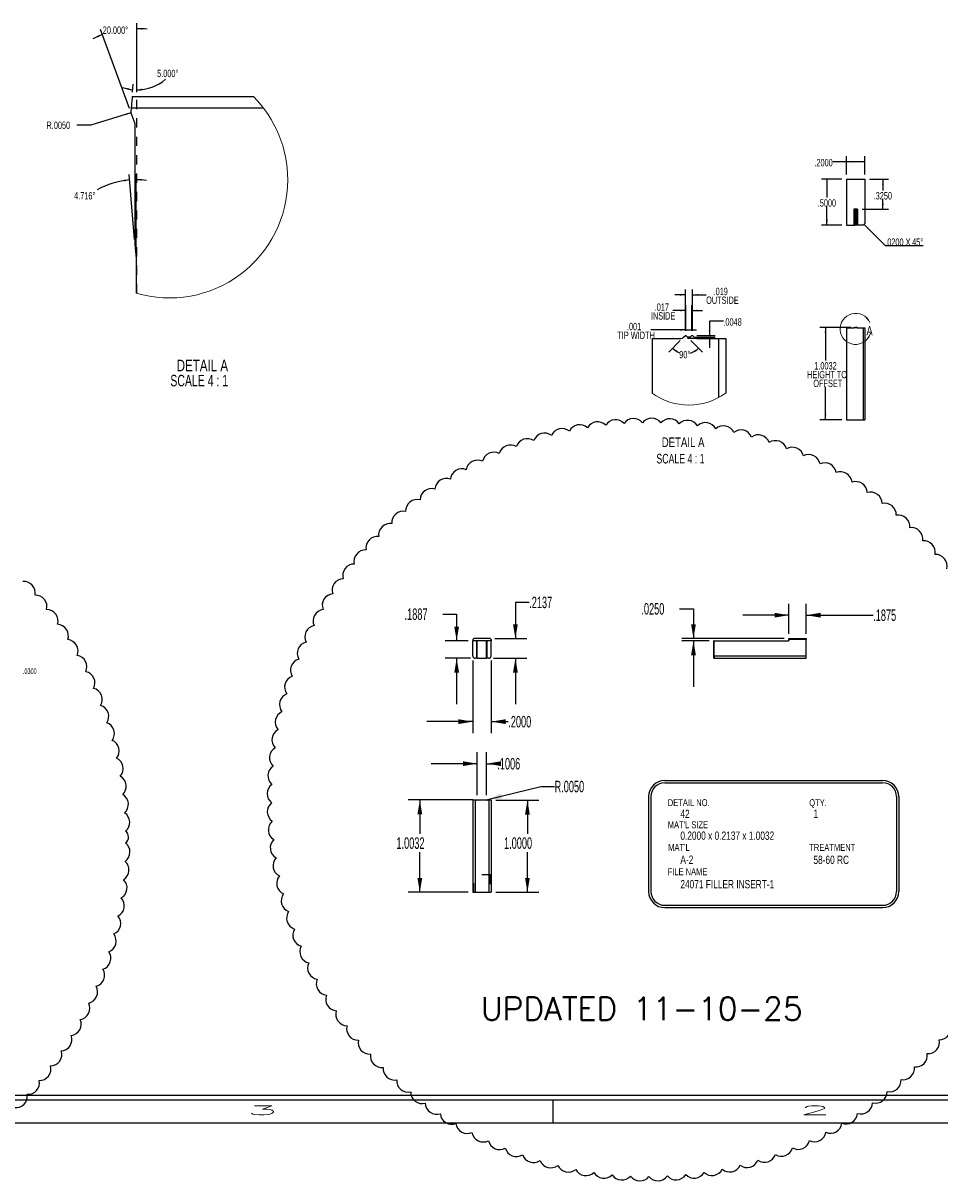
# Model space of a CAD drawing. Header units: inches. Extents: x 1880 to 2363, y -453 to -54.
# Tile 770 of 1056: x 2037 to 2047, y -182 to -169. Entities that reach past the tile are written whole.
import ezdxf

# ---------------------------------------------------------------- set-up
doc = ezdxf.new("R2010")
doc.units = ezdxf.units.IN
doc.header["$LTSCALE"] = 0.5
doc.header["$MEASUREMENT"] = 0
doc.linetypes.add('HIDDEN', pattern=[0.225, 0.15, -0.075])
for name, color, linetype in [('SID-M-D', 42, 'Continuous'), ('SID-M-H', 4, 'HIDDEN'), ('SID-M-M', 233, 'Continuous'), ('SID-M-S', 105, 'Continuous'), ('SID-M-S2', 1, 'Continuous')]:
    doc.layers.add(name, color=color, linetype=linetype)
doc.styles.add('R', font='ROMAND.SHX')
doc.styles.add('SLDTEXTSTYLE0', font='TXT', dxfattribs={"width": 0.595745})
doc.styles.add('SLDTEXTSTYLE1', font='TXT', dxfattribs={"width": 0.744681})
doc.styles.add('T', font='romans.shx')

# ---------------------------------------------------------------- blocks, each defined once
blk = doc.blocks.new('*U9')
at = {"layer": 'SID-M-S'}
for p, q in [((-34, -0.25), (0, -0.25)), ((-34, -0.3), (0, -0.3)), ((-11, -0.3), (-11, -0.55)), ((-34, -0.55), (0, -0.55))]:
    blk.add_line(p, q, dxfattribs=at)
at = {"layer": 'SID-M-D', "style": 'R', "width": 4}
for s, p in [('3', (-14.327, -0.464)), ('2', (-8.327, -0.464))]:
    blk.add_text(s, height=0.1, dxfattribs=at).set_placement(p)

msp = doc.modelspace()

# ---------------------------------------------------------------- linework, layer by layer
at = {"color": 7, "linetype": 'Continuous', "lineweight": 18}
for centre, radius, start, end in [((2038.78511, -170.75678), 1.28237, 359.999993, 44.836329), ((2038.78511, -170.75678), 1.28237, 253.467125, 359.999997), ((2046.23452, -172.37578), 0.16885, 24.281467, 344.565779), ((2044.42341, -172.5284), 0.6754, 233.683706, 306.316294)]:
    msp.add_arc(centre, radius, start, end, dxfattribs=at)
for points in [[(2046.38843, -172.30635), (2046.36219, -172.25161), (2046.34695, -172.26203)], [(2046.39728, -172.42072), (2046.36311, -172.4709), (2046.37977, -172.47885)]]:
    msp.add_solid(points, dxfattribs=at)
at = {"layer": 'SID-M-D'}
for p, q in [((2038.34761, -169.9825), (2038.03492, -169.12338)), ((2038.42719, -169.8026), (2038.42719, -169.05421)), ((2038.38266, -169.80279), (2038.39015, -169.71721)), ((2038.42719, -169.8026), (2038.42719, -169.71883)), ((2038.36439, -170.02854), (2037.92833, -170.16311)), ((2037.92833, -170.16311), (2037.77833, -170.16311)), ((2046.13452, -170.69983), (2046.13452, -170.49921)), ((2046.33452, -170.69983), (2046.33452, -170.49921)), ((2046.33452, -170.55921), (2045.98581, -170.55921)), ((2038.40308, -171.40553), (2038.34472, -170.69803)), ((2038.42019, -171.56284), (2038.42019, -170.69493)), ((2046.08452, -170.74983), (2045.86259, -170.74983)), ((2045.92259, -170.74983), (2045.92259, -170.95003)), ((2046.38452, -170.74983), (2046.5898, -170.74983)), ((2046.5298, -170.74983), (2046.5298, -170.87194)), ((2045.92259, -171.24983), (2045.92259, -171.04528)), ((2046.5298, -171.07483), (2046.5298, -170.96719)), ((2046.30606, -171.07483), (2046.5898, -171.07483)), ((2046.08452, -171.24983), (2045.86259, -171.24983)), ((2046.32452, -171.23983), (2046.55519, -171.4705)), ((2046.55519, -171.4705), (2046.96844, -171.4705)), ((2044.38582, -172.00649), (2044.27043, -172.00649)), ((2044.38582, -172.39725), (2044.38582, -171.94649)), ((2044.461, -172.39725), (2044.461, -171.94649)), ((2044.461, -172.00649), (2044.6112, -172.00649)), ((2044.38982, -172.1767), (2044.24889, -172.1767)), ((2044.38982, -172.39725), (2044.38982, -172.1167)), ((2044.457, -172.39725), (2044.457, -172.1167)), ((2044.457, -172.1767), (2044.57238, -172.1767)), ((2044.79811, -172.29047), (2044.64811, -172.29047)), ((2044.64811, -172.29047), (2044.64811, -172.44725)), ((2044.38582, -172.3876), (2044.01113, -172.3876)), ((2044.38982, -172.3876), (2044.5052, -172.3876)), ((2046.18087, -172.36025), (2045.84693, -172.36025)), ((2045.90693, -172.36025), (2045.90693, -172.7194)), ((2044.33018, -172.50289), (2044.20418, -172.62889)), ((2044.44418, -172.50161), (2044.57146, -172.62889)), ((2044.48799, -172.46626), (2044.70811, -172.46626)), ((2044.511, -172.44725), (2044.70811, -172.44725)), ((2044.64811, -172.46626), (2044.64811, -172.58164)), ((2045.90693, -173.3635), (2045.90693, -173.00515)), ((2046.08452, -173.3635), (2045.84693, -173.3635)), ((2042.68961, -175.34693), (2042.53961, -175.34693)), ((2042.53961, -175.34693), (2042.53961, -175.74064)), ((2044.32327, -175.41688), (2044.47327, -175.41688)), ((2044.47327, -175.41688), (2044.47327, -175.74064)), ((2045.50999, -175.69064), (2045.50999, -175.3616)), ((2045.69749, -175.69064), (2045.69749, -175.3616)), ((2041.75168, -175.47479), (2041.90168, -175.47479)), ((2041.90168, -175.47479), (2041.90168, -175.76564)), ((2045.50999, -175.4866), (2045.00999, -175.4866)), ((2045.69749, -175.4866), (2046.42507, -175.4866)), ((2042.02649, -175.76564), (2041.77668, -175.76564)), ((2042.31649, -175.74064), (2042.66461, -175.74064)), ((2045.45999, -175.74064), (2044.34827, -175.74064)), ((2044.64425, -175.76564), (2044.34827, -175.76564)), ((2044.47327, -175.76564), (2044.47327, -176.26564)), ((2042.05149, -175.9543), (2041.77668, -175.9543)), ((2041.90168, -175.9543), (2041.90168, -176.4543)), ((2042.30149, -175.9543), (2042.66461, -175.9543)), ((2042.53961, -175.9543), (2042.53961, -176.4543)), ((2042.07649, -175.9793), (2042.07649, -176.76798)), ((2042.27649, -175.9793), (2042.27649, -176.76798)), ((2042.07649, -176.64298), (2041.57649, -176.64298)), ((2042.27649, -176.64298), (2042.46238, -176.64298)), ((2042.12617, -177.44345), (2042.12617, -176.97475)), ((2042.22681, -177.44345), (2042.22681, -176.97475)), ((2042.12617, -177.09975), (2041.62617, -177.09975)), ((2042.22681, -177.09975), (2042.343, -177.09975)), ((2042.23635, -177.4905), (2042.81506, -177.34771)), ((2042.81506, -177.34771), (2042.96506, -177.34771)), ((2042.07617, -177.49345), (2041.37679, -177.49345)), ((2041.50179, -177.49345), (2041.50179, -177.86287)), ((2042.32649, -177.4967), (2042.79519, -177.4967)), ((2042.67019, -177.4967), (2042.67019, -177.86287)), ((2041.50179, -178.4967), (2041.50179, -178.0613)), ((2042.67019, -178.4967), (2042.67019, -178.0613)), ((2042.02649, -178.4967), (2041.37679, -178.4967)), ((2042.32649, -178.4967), (2042.79519, -178.4967))]:
    msp.add_line(p, q, dxfattribs=at)
for centre, radius, start, end in [((2038.42719, -170.20115), 1.08695, 83.925102, 90), ((2038.42719, -170.20115), 1.08695, 110, 116.074898), ((2038.42719, -169.29379), 0.48504, 270, 310.28334), ((2038.42719, -169.29379), 0.48504, 251.452105, 265), ((2038.42019, -171.61284), 0.85791, 94.716221, 119.455219), ((2038.42019, -171.61284), 0.85791, 82.308939, 90), ((2044.38782, -172.44525), 0.19971, 225, 249.766876), ((2044.38782, -172.44525), 0.19971, 284.974038, 315)]:
    msp.add_arc(centre, radius, start, end, dxfattribs=at)
for points in [[(2038.42719, -169.11421), (2038.48692, -169.12509), (2038.48743, -169.10664)], [(2038.05544, -169.17976), (2037.99625, -169.19324), (2038.00304, -169.21041)], [(2038.38492, -169.77698), (2038.32695, -169.75896), (2038.32422, -169.77722)], [(2038.42719, -169.77883), (2038.48765, -169.78435), (2038.48651, -169.76593)], [(2038.36439, -170.02854), (2038.30434, -170.03741), (2038.30978, -170.05505)], [(2046.13452, -170.55921), (2046.19452, -170.56844), (2046.19452, -170.54998)], [(2046.33452, -170.55921), (2046.27452, -170.54998), (2046.27452, -170.56844)], [(2038.34965, -170.75783), (2038.28898, -170.75568), (2038.29114, -170.77401)], [(2038.42019, -170.75493), (2038.47983, -170.76624), (2038.48047, -170.74779)], [(2045.92259, -170.74983), (2045.91336, -170.80983), (2045.93182, -170.80983)], [(2046.5298, -170.74983), (2046.52056, -170.80983), (2046.53903, -170.80983)], [(2046.5298, -171.07483), (2046.53903, -171.01483), (2046.52056, -171.01483)], [(2045.92259, -171.24983), (2045.93182, -171.18983), (2045.91336, -171.18983)], [(2046.32452, -171.23983), (2046.36042, -171.28878), (2046.37347, -171.27573)], [(2044.38582, -172.00649), (2044.32582, -171.99726), (2044.32582, -172.01572)], [(2044.461, -172.00649), (2044.521, -172.01572), (2044.521, -171.99726)], [(2044.38982, -172.1767), (2044.32982, -172.16747), (2044.32982, -172.18593)], [(2044.457, -172.1767), (2044.517, -172.18593), (2044.517, -172.16747)], [(2044.38582, -172.3876), (2044.32582, -172.37837), (2044.32582, -172.39683)], [(2044.38982, -172.3876), (2044.44982, -172.39683), (2044.44982, -172.37837)], [(2044.64811, -172.44725), (2044.65734, -172.38725), (2044.63888, -172.38725)], [(2045.90693, -172.36025), (2045.8977, -172.42025), (2045.91616, -172.42025)], [(2044.64811, -172.46626), (2044.63888, -172.52626), (2044.65734, -172.52626)], [(2044.2466, -172.58646), (2044.28924, -172.62968), (2044.30026, -172.61486)], [(2044.52903, -172.58646), (2044.47538, -172.61486), (2044.48639, -172.62968)], [(2045.90693, -173.3635), (2045.91616, -173.3035), (2045.8977, -173.3035)], [(2045.50999, -175.4866), (2045.35399, -175.4606), (2045.35399, -175.5126)], [(2045.69749, -175.4866), (2045.85349, -175.5126), (2045.85349, -175.4606)], [(2042.53961, -175.74064), (2042.56561, -175.58464), (2042.51361, -175.58464)], [(2044.47327, -175.74064), (2044.49927, -175.58464), (2044.44727, -175.58464)], [(2041.90168, -175.76564), (2041.92768, -175.60964), (2041.87568, -175.60964)], [(2044.47327, -175.76564), (2044.44727, -175.92164), (2044.49927, -175.92164)], [(2041.90168, -175.9543), (2041.87568, -176.1103), (2041.92768, -176.1103)], [(2042.53961, -175.9543), (2042.51361, -176.1103), (2042.56561, -176.1103)], [(2042.07649, -176.64298), (2041.92049, -176.61698), (2041.92049, -176.66898)], [(2042.27649, -176.64298), (2042.43249, -176.66898), (2042.43249, -176.61698)], [(2042.12617, -177.09975), (2041.97017, -177.07375), (2041.97017, -177.12575)], [(2042.22681, -177.09975), (2042.38281, -177.12575), (2042.38281, -177.07375)], [(2042.23635, -177.4905), (2042.39403, -177.47838), (2042.38157, -177.42789)], [(2041.50179, -177.49345), (2041.47579, -177.64945), (2041.52779, -177.64945)], [(2042.67019, -177.4967), (2042.64419, -177.6527), (2042.69619, -177.6527)], [(2041.50179, -178.4967), (2041.52779, -178.3407), (2041.47579, -178.3407)], [(2042.67019, -178.4967), (2042.69619, -178.3407), (2042.64419, -178.3407)]]:
    msp.add_solid(points, dxfattribs=at)
at = {"layer": 'SID-M-H'}
for p, q in [((2038.42719, -171.9882), (2038.42719, -169.8526)), ((2038.36781, -169.9726), (2039.79977, -169.9726)), ((2046.25606, -172.3635), (2046.21298, -172.3635)), ((2044.50957, -172.47925), (2044.33725, -172.47925)), ((2044.69749, -175.9293), (2045.69749, -175.9293)), ((2042.27649, -178.3092), (2042.07649, -178.3092)), ((2042.08649, -178.4967), (2042.08649, -178.3092)), ((2042.26649, -178.3092), (2042.26649, -178.4967))]:
    msp.add_line(p, q, dxfattribs=at)
at = {"layer": 'SID-M-M'}
for p, q in [((2044.16141, -177.28301), (2046.52739, -177.28301)), ((2044.16141, -177.30801), (2046.52739, -177.30801)), ((2043.98641, -177.45801), (2043.98641, -178.48853)), ((2044.01141, -177.45801), (2044.01141, -178.48853)), ((2046.67739, -177.45801), (2046.67739, -178.48853)), ((2046.70239, -177.45801), (2046.70239, -178.48853)), ((2044.16141, -178.63853), (2046.52739, -178.63853)), ((2044.16141, -178.66353), (2046.52739, -178.66353))]:
    msp.add_line(p, q, dxfattribs=at)
for centre, radius, start, end in [((2044.16141, -177.45801), 0.175, 90, 180), ((2044.16141, -177.45801), 0.15, 90, 180), ((2046.52739, -177.45801), 0.175, 0, 90), ((2046.52739, -177.45801), 0.15, 0, 90), ((2044.16141, -178.48853), 0.175, 180, 270), ((2044.16141, -178.48853), 0.15, 180, 270), ((2046.52739, -178.48853), 0.15, 270, 0), ((2046.52739, -178.48853), 0.175, 270, 0)]:
    msp.add_arc(centre, radius, start, end, dxfattribs=at)
at = {"layer": 'SID-M-S'}
for p, q in [((2038.37182, -169.92668), (2038.36985, -169.94919)), ((2038.37364, -169.90593), (2038.37182, -169.92668)), ((2038.37523, -169.88775), (2038.37364, -169.90593)), ((2038.37654, -169.87283), (2038.37523, -169.88775)), ((2038.37751, -169.86174), (2038.37654, -169.87283)), ((2038.3781, -169.85491), (2038.37751, -169.86174)), ((2038.37831, -169.8526), (2038.3781, -169.85491)), ((2038.37831, -169.8526), (2039.69447, -169.8526)), ((2038.36781, -169.9726), (2038.36358, -170.0209)), ((2038.36471, -170.02948), (2038.40719, -170.1462)), ((2038.36985, -169.94919), (2038.36781, -169.9726)), ((2038.36781, -169.9726), (2039.79977, -169.9726)), ((2038.40719, -170.1462), (2038.40719, -171.45536)), ((2046.13452, -170.74983), (2046.13452, -171.24983)), ((2046.13452, -170.74983), (2046.33452, -170.74983)), ((2046.33452, -170.74983), (2046.33452, -171.22983)), ((2046.21298, -171.07483), (2046.21298, -171.24983)), ((2046.25606, -171.07483), (2046.21298, -171.07483)), ((2046.22005, -171.07483), (2046.22005, -171.24983)), ((2046.22512, -171.07483), (2046.22512, -171.24983)), ((2046.22612, -171.07483), (2046.22612, -171.24983)), ((2046.23087, -171.24983), (2046.23087, -171.07483)), ((2046.23816, -171.24983), (2046.23816, -171.07483)), ((2046.24292, -171.24983), (2046.24292, -171.07483)), ((2046.24392, -171.07483), (2046.24392, -171.24983)), ((2046.24899, -171.07483), (2046.24899, -171.24983)), ((2046.25606, -171.07483), (2046.25606, -171.24983)), ((2046.13452, -171.24983), (2046.22512, -171.24983)), ((2046.22512, -171.24983), (2046.22612, -171.24983)), ((2046.31452, -171.24983), (2046.22612, -171.24983)), ((2046.33452, -171.22983), (2046.31452, -171.24983)), ((2038.40719, -171.45536), (2038.42019, -171.61284)), ((2038.42019, -171.61284), (2038.42019, -171.98614)), ((2046.13452, -172.3635), (2046.13452, -173.3635)), ((2046.13452, -172.3635), (2046.21298, -172.3635)), ((2046.22005, -172.36057), (2046.22512, -172.3555)), ((2046.22512, -172.3555), (2046.22612, -172.3555)), ((2046.23087, -172.36025), (2046.22612, -172.3555)), ((2046.23816, -172.36025), (2046.23087, -172.36025)), ((2046.24292, -172.3555), (2046.23816, -172.36025)), ((2046.24292, -172.3555), (2046.24392, -172.3555)), ((2046.24392, -172.3555), (2046.24899, -172.36057)), ((2046.25606, -172.3635), (2046.33452, -172.3635)), ((2046.31452, -172.3635), (2046.31452, -173.3635)), ((2046.33452, -172.3635), (2046.33452, -173.3635)), ((2044.02341, -172.47925), (2044.02341, -173.07261)), ((2044.02341, -172.47925), (2044.33725, -172.47925)), ((2044.36553, -172.46753), (2044.38582, -172.44725)), ((2044.38582, -172.44725), (2044.38982, -172.44725)), ((2044.40882, -172.46626), (2044.38982, -172.44725)), ((2044.43799, -172.46626), (2044.40882, -172.46626)), ((2044.457, -172.44725), (2044.43799, -172.46626)), ((2044.457, -172.44725), (2044.461, -172.44725)), ((2044.461, -172.44725), (2044.48128, -172.46753)), ((2044.50957, -172.47925), (2044.82341, -172.47925)), ((2044.74341, -172.47925), (2044.74341, -173.12318)), ((2044.82341, -172.47925), (2044.82341, -173.07261)), ((2046.13452, -173.3635), (2046.33452, -173.3635)), ((2042.08649, -175.74064), (2042.07649, -175.75064)), ((2042.07649, -175.75064), (2042.07649, -175.76564)), ((2042.07649, -175.9293), (2042.07649, -175.76564)), ((2042.12149, -175.76564), (2042.07649, -175.76564)), ((2042.26649, -175.74064), (2042.08649, -175.74064)), ((2042.12149, -175.9543), (2042.12149, -175.76564)), ((2042.12617, -175.76564), (2042.12149, -175.76564)), ((2042.12617, -175.9543), (2042.12617, -175.76564)), ((2042.22681, -175.76564), (2042.12617, -175.76564)), ((2042.22681, -175.9543), (2042.22681, -175.76564)), ((2042.23149, -175.76564), (2042.22681, -175.76564)), ((2042.23149, -175.9543), (2042.23149, -175.76564)), ((2042.27649, -175.76564), (2042.23149, -175.76564)), ((2042.27649, -175.75064), (2042.26649, -175.74064)), ((2042.27649, -175.75064), (2042.27649, -175.76564)), ((2042.27649, -175.9293), (2042.27649, -175.76564)), ((2044.69425, -175.9543), (2044.69425, -175.76564)), ((2044.69749, -175.76564), (2044.69425, -175.76564)), ((2044.69749, -175.9293), (2044.69749, -175.76564)), ((2044.69749, -175.76564), (2045.50999, -175.76564)), ((2045.50999, -175.75064), (2045.50999, -175.74064)), ((2045.50999, -175.74064), (2045.69749, -175.74064)), ((2045.50999, -175.75064), (2045.50999, -175.76564)), ((2045.69749, -175.75064), (2045.50999, -175.75064)), ((2045.69749, -175.74064), (2045.69749, -175.75064)), ((2045.69749, -175.9293), (2045.69749, -175.75064)), ((2042.12149, -175.9543), (2042.10149, -175.9543)), ((2042.12617, -175.9543), (2042.12149, -175.9543)), ((2042.12617, -175.9543), (2042.22681, -175.9543)), ((2042.23149, -175.9543), (2042.22681, -175.9543)), ((2042.25149, -175.9543), (2042.23149, -175.9543)), ((2044.69749, -175.9543), (2044.69425, -175.9543)), ((2044.69749, -175.9293), (2045.69749, -175.9293)), ((2044.69749, -175.9293), (2044.69749, -175.9543)), ((2044.69749, -175.9543), (2045.69749, -175.9543)), ((2045.69749, -175.9543), (2045.69749, -175.9293)), ((2042.07649, -177.4967), (2042.07649, -178.4967)), ((2042.10149, -177.4967), (2042.07649, -177.4967)), ((2042.10149, -177.4967), (2042.10149, -178.4967)), ((2042.12149, -177.4967), (2042.10149, -177.4967)), ((2042.12617, -177.49345), (2042.22681, -177.49345)), ((2042.25149, -177.4967), (2042.23149, -177.4967)), ((2042.25149, -177.4967), (2042.25149, -178.4967)), ((2042.27649, -177.4967), (2042.25149, -177.4967)), ((2042.27649, -177.4967), (2042.27649, -178.4967)), ((2042.07649, -178.4967), (2042.10149, -178.4967)), ((2042.10149, -178.4967), (2042.25149, -178.4967)), ((2042.25149, -178.4967), (2042.27649, -178.4967))]:
    msp.add_line(p, q, dxfattribs=at)
for centre, radius, start, end in [((2038.38351, -170.02264), 0.02, 175.001253, 199.998819), ((2046.21298, -172.3535), 0.01, 270, 315), ((2046.25606, -172.3535), 0.01, 225, 270), ((2044.33725, -172.43925), 0.04, 269.999611, 315.000444), ((2044.50957, -172.43925), 0.04, 224.999556, 270.000389), ((2042.10149, -175.9293), 0.025, 180, 270), ((2042.25149, -175.9293), 0.025, 270, 0), ((2042.12149, -177.4917), 0.005, 270, 339.488566), ((2042.23149, -177.4917), 0.005, 200.511434, 270)]:
    msp.add_arc(centre, radius, start, end, dxfattribs=at)
at = {"layer": 'SID-M-S2'}
for points in [[(2047.22319, -174.98178, 0.5), (2047.09687, -174.82674, 0.5), (2046.96314, -174.67806, 0.5), (2046.82231, -174.53608, 0.5), (2046.67471, -174.40115, 0.5), (2046.5207, -174.27358, 0.5), (2046.36064, -174.15369, 0.5), (2046.19492, -174.04175, 0.5), (2046.02394, -173.93804, 0.5), (2045.84809, -173.8428, 0.5), (2045.66781, -173.75626, 0.5), (2045.48351, -173.67862, 0.5), (2045.29565, -173.61008, 0.5), (2045.10466, -173.55079, 0.5), (2044.911, -173.50089, 0.5), (2044.71514, -173.46051, 0.5), (2044.51754, -173.42974, 0.5), (2044.31868, -173.40866, 0.5), (2044.11902, -173.39731, 0.5), (2043.91905, -173.39572, 0.5), (2043.71923, -173.40389, 0.5), (2043.52006, -173.42182, 0.5), (2043.32199, -173.44944, 0.5), (2043.12552, -173.4867, 0.5), (2042.93109, -173.53351, 0.5), (2042.73919, -173.58976, 0.5), (2042.55025, -173.65531, 0.5), (2042.36475, -173.73001, 0.5), (2042.18311, -173.81367, 0.5), (2042.00577, -173.90611, 0.5), (2041.83316, -174.00709, 0.5), (2041.66569, -174.11637, 0.5), (2041.50374, -174.23371, 0.5), (2041.34773, -174.35881, 0.5), (2041.198, -174.49138, 0.5), (2041.05493, -174.6311, 0.5), (2040.91885, -174.77764, 0.5), (2040.79008, -174.93065, 0.5), (2040.66894, -175.08976, 0.5), (2040.55572, -175.2546, 0.5), (2040.45067, -175.42477, 0.5), (2040.35406, -175.59987, 0.5), (2040.26612, -175.77947, 0.5), (2040.18704, -175.96316, 0.5), (2040.11703, -176.15048, 0.5), (2040.05625, -176.341, 0.5), (2040.00485, -176.53426, 0.5), (2039.96294, -176.7298, 0.5), (2039.93063, -176.92715, 0.5), (2039.90799, -177.12585, 0.5), (2039.89508, -177.32541, 0.5), (2039.89193, -177.52536, 0.5), (2039.89854, -177.72524, 0.5), (2039.91491, -177.92454, 0.5), (2039.94099, -178.12282, 0.5), (2039.97671, -178.31958, 0.5), (2040.022, -178.51436, 0.5), (2040.07675, -178.7067, 0.5), (2040.14082, -178.89614, 0.5), (2040.21407, -179.08223, 0.5), (2040.29631, -179.26451, 0.5), (2040.38735, -179.44257, 0.5), (2040.48698, -179.61596, 0.5), (2040.59496, -179.78429, 0.5), (2040.71103, -179.94714, 0.5), (2040.83491, -180.10413, 0.5), (2040.9663, -180.25488, 0.5), (2041.1049, -180.39904, 0.5), (2041.25037, -180.53627, 0.5), (2041.40237, -180.66622, 0.5), (2041.56053, -180.7886, 0.5), (2041.72448, -180.90311, 0.5), (2041.89383, -181.00948, 0.5), (2042.06816, -181.10746, 0.5), (2042.24708, -181.1968, 0.5), (2042.43014, -181.27731, 0.5), (2042.61691, -181.34878, 0.5), (2042.80695, -181.41104, 0.5), (2042.9998, -181.46396, 0.5), (2043.19501, -181.50739, 0.5), (2043.3921, -181.54125, 0.5), (2043.59061, -181.56544, 0.5), (2043.79007, -181.5799, 0.5), (2043.98999, -181.58462, 0.5), (2044.18991, -181.57956, 0.5), (2044.38934, -181.56475, 0.5), (2044.58781, -181.54023, 0.5), (2044.78485, -181.50604, 0.5), (2044.97998, -181.46227, 0.5), (2045.17274, -181.40903, 0.5), (2045.36267, -181.34644, 0.5), (2045.54932, -181.27465, 0.5), (2045.73225, -181.19383, 0.5), (2045.911, -181.10418, 0.5), (2046.08517, -181.00591, 0.5), (2046.25434, -180.89925, 0.5), (2046.41809, -180.78446, 0.5), (2046.57604, -180.66181, 0.5), (2046.72782, -180.53159, 0.5), (2046.87306, -180.39413, 0.5), (2047.01141, -180.24973, 0.5), (2047.14255, -180.09875, 0.5), (2047.26616, -179.94155, 0.5)], [(2037.0991, -180.83672, 0.5), (2037.23746, -180.69232, 0.5), (2037.36859, -180.54134, 0.5), (2037.4922, -180.38414, 0.5), (2037.60799, -180.22109, 0.5), (2037.71568, -180.05258, 0.5), (2037.81502, -179.87902, 0.5), (2037.90576, -179.70081, 0.5), (2037.98769, -179.51838, 0.5), (2038.06062, -179.33218, 0.5), (2038.12437, -179.14263, 0.5), (2038.17878, -178.9502, 0.5), (2038.22374, -178.75533, 0.5), (2038.25913, -178.55851, 0.5), (2038.28487, -178.36019, 0.5), (2038.3009, -178.16086, 0.5), (2038.30717, -177.96098, 0.5), (2038.30606, -177.83305, 0.5), (2038.29633, -177.63331, 0.5), (2038.27685, -177.43428, 0.5), (2038.24768, -177.23644, 0.5), (2038.20888, -177.04026, 0.5), (2038.16056, -176.84621, 0.5), (2038.10281, -176.65474, 0.5), (2038.03579, -176.46633, 0.5), (2037.95964, -176.28141, 0.5), (2037.87456, -176.10043, 0.5), (2037.78075, -175.92383, 0.5), (2037.67842, -175.75201, 0.5), (2037.56783, -175.58539, 0.5), (2037.44923, -175.42437, 0.5), (2037.32292, -175.26933, 0.5), (2037.18918, -175.12065, 0.5)]]:
    msp.add_lwpolyline(points, format="xyb", dxfattribs=at)

# ---------------------------------------------------------------- block references
at = {"layer": 'SID-M-D'}
msp.add_blockref('*U9', (2053.94783, -180.452), dxfattribs=at)

# ---------------------------------------------------------------- texts
at = {"color": 7, "lineweight": 18, "style": 'SLDTEXTSTYLE0', "width": 0.75}
msp.add_text('A', height=0.1, dxfattribs=at).set_placement((2046.352, -172.44524))
at = {"layer": 'SID-M-D'}
for s, height, style, width, p in [('DETAIL A', 0.125, 'SLDTEXTSTYLE0', 0.75, (2038.86185, -172.83593)), ('SCALE 4 : 1', 0.125, 'SLDTEXTSTYLE1', 0.681818, (2038.79258, -173.0003)), ('DETAIL A', 0.104167, 'SLDTEXTSTYLE0', 0.75, (2044.12851, -173.65965)), ('SCALE 4 : 1', 0.1041667, 'SLDTEXTSTYLE1', 0.681818, (2044.07103, -173.83791)), ('DETAIL NO.', 0.075, 'SLDTEXTSTYLE0', 0.75, (2044.19429, -177.5608)), ('42', 0.09, 'SLDTEXTSTYLE0', 0.75, (2044.33123, -177.69008)), ('QTY.', 0.075, 'SLDTEXTSTYLE0', 0.75, (2045.73053, -177.5608)), ('1', 0.09, 'SLDTEXTSTYLE0', 0.75, (2045.77626, -177.69008)), ("MAT'L SIZE", 0.075, 'SLDTEXTSTYLE0', 0.75, (2044.19429, -177.80091)), ('0.2000 x 0.2137 x 1.0032', 0.09, 'SLDTEXTSTYLE0', 0.75, (2044.33123, -177.92689)), ("MAT'L", 0.075, 'SLDTEXTSTYLE0', 0.75, (2044.19892, -178.04708)), ('TREATMENT', 0.075, 'SLDTEXTSTYLE0', 0.75, (2045.73053, -178.04708)), ('A-2', 0.09, 'SLDTEXTSTYLE0', 0.75, (2044.33123, -178.18812)), ('58-60 RC', 0.09, 'SLDTEXTSTYLE0', 0.75, (2045.77626, -178.1892)), ('FILE NAME', 0.075, 'SLDTEXTSTYLE0', 0.75, (2044.19299, -178.31121)), ('24071 FILLER INSERT-1', 0.09, 'SLDTEXTSTYLE0', 0.75, (2044.33123, -178.45422))]:
    msp.add_text(s, height=height, dxfattribs=dict(at, style=style, width=width)).set_placement(p)
at = {"layer": 'SID-M-D', "attachment_point": 1, "style": 'SLDTEXTSTYLE0'}
for s, insert, char_height in [('20.000°', (2038.05869, -169.09038), 0.08), ('5.000°', (2038.64877, -169.56068), 0.08), ('R.0050', (2037.44755, -170.12348), 0.08), ('.2000', (2045.78631, -170.52949), 0.08), ('4.716°', (2037.74738, -170.88969), 0.08), ('.3250', (2046.43005, -170.88984), 0.08), ('.5000', (2045.82284, -170.96793), 0.08), ('.0200', (2046.55519, -171.39316), 0.08), ('X', (2046.77719, -171.39316), 0.08), ('45°', (2046.84778, -171.39316), 0.08), ('.019', (2044.69179, -171.92915), 0.08), ('OUTSIDE', (2044.6112, -172.0244), 0.08), ('INSIDE', (2044.01131, -172.19461), 0.08), ('.017', (2044.05252, -172.09936), 0.08), ('.001', (2043.75113, -172.31026), 0.08), ('.0048', (2044.79811, -172.26075), 0.08), ('TIP WIDTH', (2043.64629, -172.40551), 0.08), ('90°', (2044.31875, -172.61505), 0.08), ('1.0032', (2045.78501, -172.73731), 0.08), ('HEIGHT TO', (2045.70697, -172.83256), 0.08), ('OFFSET', (2045.77501, -172.92781), 0.08), ('.2137', (2042.68961, -175.28502), 0.125), ('.1887', (2041.33605, -175.41287), 0.125), ('.0250', (2043.90765, -175.35497), 0.125), ('.1875', (2046.42507, -175.42469), 0.125), ('.0300', (2037.1913, -176.06506), 0.06), ('.2000', (2042.46238, -176.58107), 0.125), ('.1006', (2042.343, -177.03784), 0.125), ('R.0050', (2042.96506, -177.28579), 0.125), ('1.0032', (2041.24779, -177.90017), 0.125), ('1.0000', (2042.4162, -177.90017), 0.125)]:
    msp.add_mtext(s, dxfattribs=dict(at, insert=insert, char_height=char_height))
at = {"layer": 'SID-M-S2', "insert": (2042.16616, -179.63719), "char_height": 0.25, "width": 4.1639127, "attachment_point": 1, "style": 'T'}
msp.add_mtext('{UPDATED 11-10-25}', dxfattribs=at)

doc.saveas('drawing.dxf')
